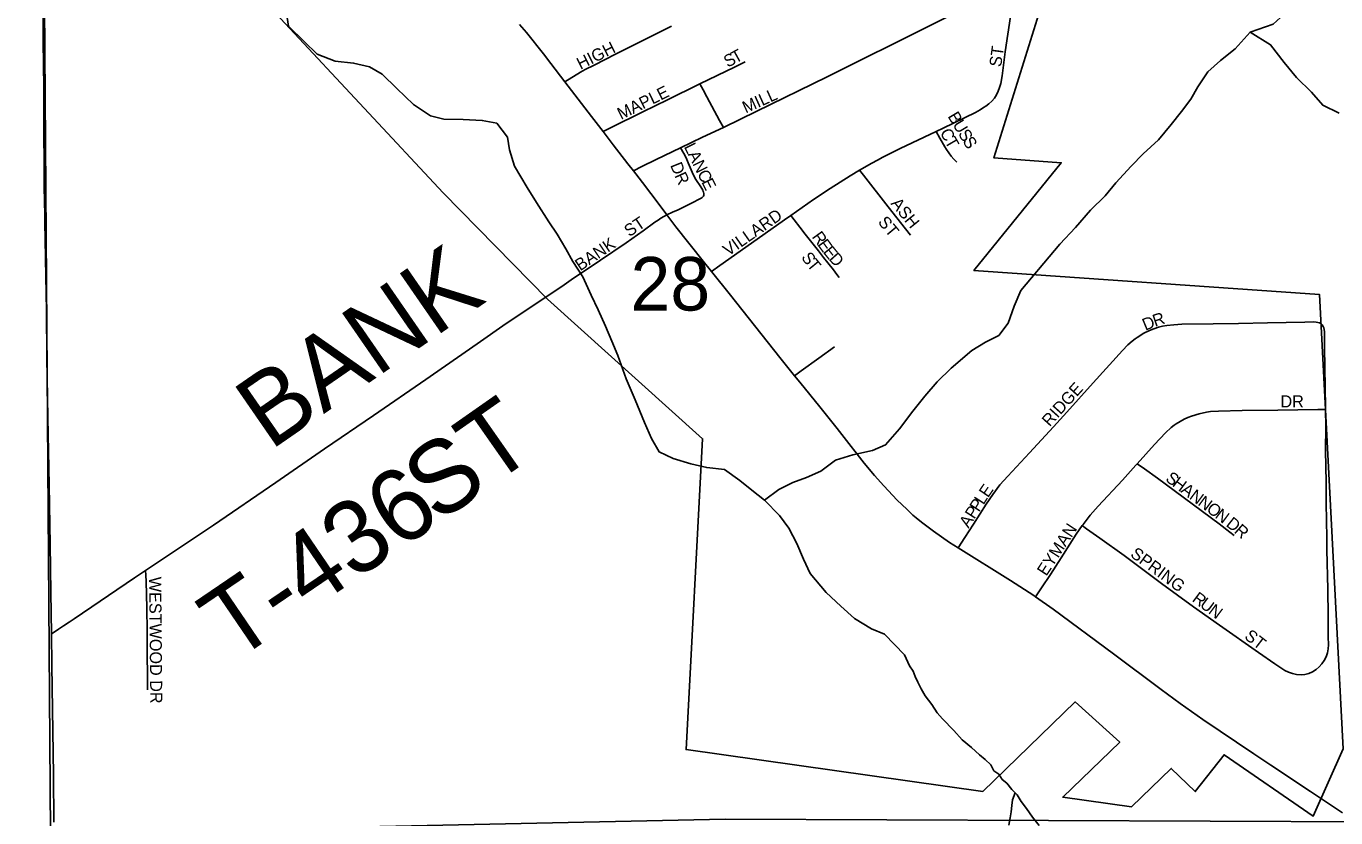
# Model space of a CAD drawing. Extents: x 1985906 to 2360102, y 891258 to 1222054.
# Drawn here: x 2150284 to 2155692, y 999101 to 1002371 of the extents above; entities that cross this region are included whole.
import ezdxf

# ---------------------------------------------------------------- set-up
doc = ezdxf.new("R2010")
doc.units = 0
for name, color, linetype in [('GM_X_City_Street', 7, 'Continuous'), ('GM_X_City_Street_Text', 7, 'Continuous'), ('GM_X_Corporation', 7, 'Continuous'), ('GM_X_County_Road', 7, 'Continuous'), ('GM_X_Minor_River', 7, 'Continuous'), ('GM_X_Section', 7, 'Continuous'), ('GM_X_Section_Text', 7, 'Continuous'), ('GM_X_Township_Road', 7, 'Continuous'), ('GM_X_Township_Road_Text', 7, 'Continuous'), ('GM_X_Township_Subdivision', 7, 'Continuous'), ('GM_X_Township_Subdivision_Text', 7, 'Continuous'), ('GM_X_US_Route', 7, 'Continuous')]:
    doc.layers.add(name, color=color, linetype=linetype)

msp = doc.modelspace()

# ---------------------------------------------------------------- linework, layer by layer
at = {"layer": 'GM_X_City_Street'}
for points in [[(2153163.2, 1001952.5), (2153165.9, 1001953.7), (2153298.2, 1002018.1), (2153591.9, 1002161.8), (2153723.4, 1002228), (2153884.6, 1002307.6), (2154089.2, 1002410.3), (2154218.5, 1002474)], [(2154042.1, 1001935.9), (2154071.2, 1001949.7), (2154204, 1002014.8), (2154223.3, 1002025.8), (2154237.9, 1002034.7), (2154246.3, 1002040.3), (2154259.3, 1002050.4), (2154271.4, 1002061.5), (2154282.1, 1002074.1), (2154290.9, 1002088), (2154298.1, 1002102.8), (2154303.8, 1002118.3), (2154308.4, 1002134.1), (2154314.8, 1002166.4), (2154327.2, 1002264.5), (2154348.5, 1002411.2), (2154350.7, 1002430.5), (2154351.1, 1002448), (2154349.4, 1002457.1), (2154345.9, 1002463.6), (2154342.9, 1002466.7), (2154337.3, 1002471.8)], [(2152508.1, 1002141.1), (2152573.2, 1002180.9), (2152592.8, 1002192), (2152629, 1002210.6), (2152717, 1002255.2), (2152864.2, 1002328.1), (2152948.6, 1002371.1)], [(2153066.4, 1002132.7), (2153209.2, 1002201.7), (2153252.6, 1002223.6)], [(2152666.7, 1001935.3), (2152700.3, 1001952), (2152830.8, 1002016.9), (2152932.7, 1002066.7), (2153063.4, 1002131.3), (2153066.4, 1002132.7)], [(2153163.2, 1001952.5), (2153147.6, 1001981.5), (2153094.5, 1002079.8), (2153079.5, 1002108), (2153066.4, 1002132.7)], [(2152986.3, 1001868.8), (2153077.2, 1001912), (2153163.2, 1001952.5)], [(2153725.4, 1001776), (2153775.7, 1001805.1), (2153799.3, 1001817.8), (2153822.2, 1001830.2), (2153892.8, 1001865.1), (2154042.1, 1001935.9)], [(2154127.4, 1001809.6), (2154114.8, 1001821.7), (2154103.1, 1001834.6), (2154093.7, 1001848), (2154084, 1001861.8), (2154077.4, 1001872.4), (2154057.4, 1001908.4), (2154042.1, 1001935.9)], [(2152792.1, 1001773), (2152826.8, 1001790.8), (2152885.2, 1001820.7), (2152986.3, 1001868.8)], [(2152929.9, 1001591.3), (2152952.8, 1001602.3), (2152976.6, 1001612.8), (2153009.5, 1001628.3), (2153040.1, 1001643.9), (2153060.7, 1001654.9), (2153070.7, 1001660.6), (2153075.1, 1001663.6), (2153078.1, 1001666.5), (2153080.4, 1001669.4), (2153082, 1001673.3), (2153082.3, 1001676.3), (2153082.2, 1001680), (2153081.1, 1001685.9), (2153080.2, 1001688.8), (2153077.9, 1001693.8), (2153070.5, 1001706.8), (2153048.8, 1001738), (2153040.5, 1001752.6), (2153033.6, 1001767.9), (2153018.3, 1001807.2), (2153012.7, 1001820.4), (2153008.1, 1001829.9), (2152999.9, 1001844.6), (2152986.3, 1001868.8)], [(2153441.6, 1001589), (2153535.7, 1001655.5), (2153603.6, 1001700.9), (2153686.7, 1001752.9), (2153725.4, 1001776)], [(2153935.2, 1001507.3), (2153915.5, 1001534), (2153843.4, 1001625), (2153741.4, 1001755.7), (2153725.4, 1001776)], [(2152496.1, 1001296.3), (2152534.9, 1001323), (2152655.7, 1001404.5), (2152761, 1001476.7), (2152832.1, 1001526.3), (2152880.3, 1001561), (2152893.7, 1001570.2), (2152905.2, 1001577.8), (2152929.9, 1001591.3)], [(2153114.7, 1001357.5), (2153149, 1001382.1), (2153255.2, 1001458.2), (2153415.8, 1001570.7), (2153441.6, 1001589)], [(2153641.4, 1001333.3), (2153631, 1001345.6), (2153617.3, 1001364.2), (2153594.7, 1001393), (2153577, 1001415.6), (2153555.5, 1001443), (2153523.4, 1001484), (2153501.3, 1001512.2), (2153478.3, 1001541.5), (2153455.4, 1001570.7), (2153441.6, 1001589)], [(2154132.9, 1000215.8), (2154160.3, 1000258.9), (2154195.3, 1000313.8), (2154247.6, 1000396.8), (2154275.4, 1000437.1), (2154305.4, 1000475.8), (2154337.6, 1000512.8), (2154426.6, 1000608.4), (2154525.9, 1000716.7), (2154581, 1000777.1), (2154690.6, 1000898.2), (2154810.6, 1001032), (2154833.8, 1001055), (2154851.5, 1001070.1), (2154863.3, 1001079.5), (2154871.9, 1001085.7), (2154899.9, 1001102.6), (2154922.5, 1001113.3), (2154940.1, 1001120.2), (2154960.2, 1001127.2), (2154975.9, 1001131.4), (2154994.9, 1001134.7), (2155023.3, 1001137.9), (2155056.9, 1001140), (2155185.7, 1001142), (2155290.7, 1001143.5), (2155410.6, 1001145.3), (2155564.8, 1001148.5), (2155599.8, 1001149.2), (2155611.2, 1001148.1), (2155624.4, 1001145.5), (2155630.2, 1001142.5), (2155636, 1001138)], [(2155649.2, 1000787.9), (2155649.1, 1000797.8), (2155645.5, 1001043.4), (2155645.1, 1001108.7), (2155644.2, 1001117.8), (2155642.8, 1001124.8), (2155640.5, 1001130.6), (2155636, 1001138)], [(2153457.2, 1000927.4), (2153484.7, 1000947.2), (2153556.8, 1000999.2), (2153621.9, 1001046.2)], [(2154644.9, 1000308), (2154662.5, 1000295.4), (2154717.4, 1000256.2), (2154818.4, 1000184), (2154972.7, 1000068.5), (2155105.1, 999972), (2155212.3, 999896.7), (2155373.1, 999783.7), (2155440.3, 999736.8), (2155482.1, 999710.2), (2155497.2, 999702.7), (2155513.2, 999697), (2155529.6, 999693.1), (2155548.9, 999691.7), (2155564, 999692.7), (2155580.4, 999697), (2155596.4, 999703.4), (2155610.7, 999713.3), (2155623.1, 999724.7), (2155634.5, 999737.1), (2155644.5, 999750.7), (2155652.4, 999766.2), (2155657.2, 999782.6), (2155660.1, 999799.2), (2155661.3, 999816), (2155661, 999848.9), (2155660, 999934), (2155658.6, 1000045.5), (2155655.6, 1000208.3), (2155654.6, 1000258.1), (2155653, 1000401.1), (2155652.6, 1000435.8), (2155652, 1000487), (2155650.2, 1000617.7), (2155650.3, 1000715.9), (2155649.2, 1000787.9)], [(2154872.2, 1000563.8), (2154944.1, 1000642.7), (2154988.7, 1000690.7), (2155012.2, 1000713.1), (2155024.8, 1000723), (2155033.4, 1000728.8), (2155049.1, 1000738.3), (2155066.3, 1000747.7), (2155081.1, 1000754.2), (2155096.2, 1000759.8), (2155127.3, 1000769.4), (2155158.7, 1000776.7), (2155174.7, 1000778.9), (2155207.1, 1000781.4), (2155305.3, 1000784), (2155453.2, 1000785.3), (2155617.5, 1000787.5), (2155649.2, 1000787.9)], [(2154644.9, 1000308), (2154648.3, 1000312.7), (2154678.4, 1000351.4), (2154710.3, 1000388.6), (2154811.4, 1000496.4), (2154866.5, 1000557.6), (2154872.2, 1000563.8)], [(2154872.2, 1000563.8), (2154902.3, 1000542.4), (2154956, 1000504.3), (2155209.8, 1000315.5), (2155255, 1000280.7), (2155272, 1000267.1)], [(2154452, 1000014.4), (2154477.2, 1000051.3), (2154514.4, 1000105.8), (2154558.5, 1000175.4), (2154619.9, 1000272.6), (2154644.9, 1000308)]]:
    msp.add_lwpolyline(points, dxfattribs=at)
at = {"layer": 'GM_X_Corporation'}
msp.add_lwpolyline([(2154479.8, 1002465.4), (2154280.3, 1001826.7), (2154558.4, 1001807.2), (2154198, 1001362.3), (2155624.8, 1001262.1), (2155722.7, 999386.1), (2155599, 999108.4), (2155230.9, 999361.2), (2155112, 999209.1), (2155012.7, 999305), (2154848.6, 999146.6), (2154564.8, 999186.6), (2154800.2, 999413.7), (2154616.2, 999579.5), (2154233.9, 999210.4), (2153009.3, 999382.8), (2153076.9, 1000666.8), (2152436.4, 1001243), (2152005.6, 1001683.2), (2151027.3, 1002733.5)], dxfattribs=at)
at = {"layer": 'GM_X_County_Road'}
for points in [[(2150388.5, 999860.8), (2150386.1, 1000032.9), (2150382.5, 1000229.7), (2150378.4, 1000475.6), (2150374, 1000754.3), (2150369.8, 1001000.4), (2150367.3, 1001197.1), (2150364.1, 1001410.3), (2150362.6, 1001492.2), (2150360.4, 1001557.9), (2150360.6, 1001590.5), (2150358.7, 1001705.4), (2150358.3, 1001803.7), (2150357.5, 1001929.4), (2150356.9, 1002049.7), (2150356.3, 1002117.8), (2150354.8, 1002307.9), (2150354.6, 1002361.1), (2150352.8, 1002511.1), (2150352, 1002662.5)], [(2150398.1, 999082.4), (2150396.3, 999279.1), (2150391.6, 999639.7), (2150390.3, 999731.7), (2150388.5, 999860.8)]]:
    msp.add_lwpolyline(points, dxfattribs=at)
at = {"layer": 'GM_X_Minor_River'}
for points in [[(2155338.6, 1002345.8), (2155433.7, 1002378.9), (2155463.7, 1002407), (2155491.7, 1002413.1), (2155519.7, 1002413.2), (2155547.7, 1002419.3), (2155573.7, 1002433.4), (2155605.6, 1002451.6), (2155633.6, 1002483.8), (2155665.5, 1002517.9), (2155683.5, 1002554.1), (2155707.4, 1002582.3)], [(2151367.3, 1002370.9), (2151361.4, 1002406.6)], [(2151367.3, 1002370.9), (2151431.6, 1002307.3), (2151486, 1002255.6), (2151560.1, 1002226.1), (2151636, 1002218.6), (2151702.1, 1002203), (2151754.2, 1002173.4), (2151814.6, 1002113.7), (2151883, 1002048), (2151953.2, 1002000.5), (2152009.3, 1001986.8), (2152089.2, 1001985.4), (2152167.1, 1001982), (2152227.1, 1001970.4), (2152271.5, 1001912.6), (2152279.8, 1001860.6), (2152300.3, 1001792.6), (2152352.9, 1001704.8), (2152391.3, 1001642.9), (2152441.8, 1001563.1), (2152476.1, 1001511.3), (2152512.5, 1001451.4), (2152540.9, 1001399.5), (2152583.3, 1001335.7), (2152617.8, 1001259.8), (2152646.2, 1001199.9), (2152676.6, 1001131.9), (2152703, 1001070), (2152727.4, 1001010.1), (2152762.1, 1000914.1), (2152798.7, 1000828.2), (2152837.3, 1000734.3), (2152865.8, 1000668.4), (2152898.1, 1000612.5), (2152956.3, 1000584.9), (2153028.3, 1000563.4), (2153094.4, 1000547.8), (2153168.3, 1000540.3), (2153230.6, 1000494.7), (2153280.8, 1000455), (2153333, 1000413.3), (2153395.4, 1000349.6), (2153433.8, 1000297.8), (2153466.2, 1000233.9), (2153494.6, 1000169.9), (2153521, 1000110), (2153587.5, 1000032.3), (2153647.8, 999974.7), (2153704.1, 999925), (2153774.4, 999881.4), (2153828.4, 999859.7), (2153911, 999774.2)], [(2153333, 1000413.3), (2153392.6, 1000457.8), (2153450.4, 1000486.3), (2153506.1, 1000506.7), (2153565.9, 1000533.2), (2153625.5, 1000577.7), (2153697.2, 1000600.3), (2153779, 1000618.9), (2153832.8, 1000641.4), (2153890.2, 1000707.9), (2153945.6, 1000780.5), (2153995.1, 1000843), (2154046.6, 1000901.5), (2154104.1, 1000958), (2154189.5, 1001030.8), (2154245.2, 1001065.2), (2154300.9, 1001093.7), (2154338.5, 1001144.1), (2154364, 1001214.4), (2154391.5, 1001278.7), (2154435, 1001331.2), (2154486.5, 1001391.7), (2154551.9, 1001470.3), (2154617.3, 1001538.9), (2154678.7, 1001611.5), (2154740.2, 1001670.1), (2154783.8, 1001724.5), (2154847.2, 1001793.1), (2154896.8, 1001843.6), (2154960.3, 1001902.2), (2155011.7, 1001964.7), (2155055.3, 1002019.1), (2155092.9, 1002069.5), (2155122.5, 1002119.8), (2155164, 1002182.2), (2155215.6, 1002228.7), (2155277.2, 1002277.2), (2155338.6, 1002345.8)], [(2155338.6, 1002345.8), (2155422.9, 1002294.3), (2155479.3, 1002220.6), (2155529.7, 1002158.8), (2155592.1, 1002099.1), (2155638.4, 1002045.4), (2155706.6, 1002011.8)], [(2153911, 999774.2), (2153931.1, 999729.3), (2153947.2, 999707.4), (2153955.3, 999685.3), (2153965.5, 999661.3), (2153979.7, 999633.3), (2153995.9, 999605.3), (2154024.1, 999569.3), (2154046.3, 999535.3), (2154068.5, 999509.3), (2154114.8, 999461.4), (2154149, 999423.4), (2154187.2, 999391.5), (2154221.4, 999361.6), (2154243.5, 999341.6), (2154267.6, 999319.7), (2154279.8, 999295.7), (2154299.9, 999281.7), (2154314, 999259.7), (2154334.1, 999243.8), (2154354.3, 999217.8), (2154376.4, 999195.8), (2154392.6, 999167.8), (2154414.8, 999139.8), (2154439, 999103.8), (2154467.3, 999069.8)], [(2154367.4, 999204.7), (2154356.6, 999175.6), (2154354.8, 999151.5), (2154351, 999125.4), (2154347.1, 999101.3), (2154341.4, 999071.2)]]:
    msp.add_lwpolyline(points, dxfattribs=at)
at = {"layer": 'GM_X_Section'}
for points in [[(2150345.7, 1004360.6), (2155778.2, 1004472), (2155840.8, 999083.9), (2153171.1, 999095.6), (2150383.8, 999036.3)], [(2144923, 1004275.3), (2150345.7, 1004360.6), (2150383.8, 999036.3), (2144919.1, 998954.5)]]:
    msp.add_lwpolyline(points, close=True, dxfattribs=at)
at = {"layer": 'GM_X_Township_Road'}
for points in [[(2150777, 1000123), (2151057.9, 1000310.3), (2151314.4, 1000486.4), (2151516.6, 1000625.7), (2151718.7, 1000763.1), (2151934.1, 1000911.6), (2152145.8, 1001059.1), (2152266.6, 1001142.9), (2152496.1, 1001296.3)], [(2150388.5, 999860.8), (2150399.3, 999868.1), (2150417.5, 999880.5), (2150437.9, 999894.1), (2150460.9, 999909.3), (2150482.3, 999923.1), (2150731, 1000092.4), (2150777, 1000123)]]:
    msp.add_lwpolyline(points, dxfattribs=at)
at = {"layer": 'GM_X_Township_Subdivision'}
msp.add_lwpolyline([(2150784.6, 999629.9), (2150784.6, 999684.6), (2150784.3, 999779.4), (2150783.7, 999872.6), (2150782.1, 999967.8), (2150779.5, 1000076.5), (2150778.5, 1000103.2), (2150777, 1000123)], dxfattribs=at)
at = {"layer": 'GM_X_US_Route'}
for points in [[(2152321.4, 1002378.6), (2152350.1, 1002345), (2152419.7, 1002256.4), (2152450.4, 1002216.3)], [(2152450.4, 1002216.3), (2152508.1, 1002141.1), (2152618.8, 1001998.5), (2152666.7, 1001935.3), (2152708.1, 1001880.8), (2152768.5, 1001803), (2152792.1, 1001773), (2152802, 1001760.5)], [(2152802, 1001760.5), (2152829.5, 1001725.7), (2152897.9, 1001634.2), (2152929.9, 1001591.3), (2152967.4, 1001542.1), (2153079.7, 1001400.8), (2153114.7, 1001357.5), (2153192.9, 1001260.5), (2153396.6, 1001003), (2153457.2, 1000927.4), (2153478.8, 1000900.5), (2153561.2, 1000798.2), (2153633.2, 1000708.6), (2153652.2, 1000684.4)], [(2153652.2, 1000684.4), (2153744.8, 1000566.2), (2153787.7, 1000515.6), (2153825.6, 1000472.4), (2153880.3, 1000413.3), (2153920.2, 1000375.3), (2153945.6, 1000351.7), (2153959.4, 1000339.9), (2153981.1, 1000322), (2154030.4, 1000284.8), (2154097.3, 1000237.9), (2154132.9, 1000215.8), (2154349, 1000081.8), (2154444.8, 1000019.6), (2154452, 1000014.4), (2154524.6, 999962.9), (2154774.1, 999778), (2154970.7, 999631.6), (2155049.3, 999572.9), (2155143.3, 999507.4), (2155353.6, 999365.2)], [(2155353.6, 999365.2), (2155424.5, 999319.1), (2155587.2, 999210), (2155720.1, 999121.3)]]:
    msp.add_lwpolyline(points, dxfattribs=at)

# ---------------------------------------------------------------- texts
at = {"layer": 'GM_X_City_Street_Text'}
for s, rotation, p in [('HIGH', 26.5678, (2152573.1, 1002190.2)), ('T', 28.7791, (2153212.9, 1002215.8)), ('ST', 82.4092, (2154310.3, 1002200.6)), ('S', 27.3227, (2153180.4, 1002199)), ('MAPLE', 26.0299, (2152740.3, 1001983.4)), ('MILL', 24.303, (2153255.4, 1002009.9)), ('B', 300.9138, (2154087.8, 1001999)), ('U', 300.9105, (2154108.2, 1001965.1)), ('C', 296.728, (2154056.2, 1001933.4)), ('T', 299.9973, (2154075.4, 1001895.2)), ('S', 300.9153, (2154130.8, 1001927.3)), ('S', 300.9321, (2154148.9, 1001897.1)), ('L', 296.2657, (2152999.2, 1001873.6)), ('A', 296.2669, (2153014.8, 1001842.1)), ('D', 291.907, (2152942.6, 1001797.2)), ('N', 296.2853, (2153034.3, 1001802.6)), ('R', 294.6139, (2152960, 1001754.1)), ('C', 296.2664, (2153053.8, 1001763.1)), ('E', 296.2657, (2153071.3, 1001727.6)), ('ASH', 308.9946, (2153851.8, 1001637.7)), ('ST', 33.6833, (2152774.4, 1001498.8)), ('VILLARD', 34.9938, (2153183.1, 1001419.2)), ('ST', 309.8029, (2153798.8, 1001560.7)), ('R', 305.9399, (2153526.5, 1001500.8)), ('BANK', 34.0791, (2152572.1, 1001358)), ('E', 305.9189, (2153549.7, 1001468.8)), ('S', 305.1756, (2153482.5, 1001416.2)), ('T', 309.6023, (2153505.4, 1001384.1)), ('E', 308.7749, (2153572, 1001438.1)), ('D', 312.103, (2153596.1, 1001408.3)), ('D', 22.5055, (2154905.6, 1001112.4)), ('R', 18.6346, (2154945.4, 1001128.9)), ('RIDGE', 48.0917, (2154510.5, 1000713.8)), ('DR', 0, (2155463.6, 1000796.2)), ('S', 323.2503, (2154985.3, 1000495.3)), ('H', 323.2648, (2155013.5, 1000474.2)), ('E', 55.5217, (2154255.8, 1000420.4)), ('A', 323.2438, (2155048.7, 1000447.9)), ('N', 323.2648, (2155084, 1000421.6)), ('P', 57.3329, (2154199, 1000331.8)), ('P', 57.3586, (2154218, 1000361.5)), ('L', 57.3698, (2154237, 1000391.1)), ('N', 323.2438, (2155119.3, 1000395.3)), ('O', 323.2491, (2155154.5, 1000368.9)), ('A', 57.3528, (2154175.3, 1000294.8)), ('N', 323.2648, (2155189.8, 1000342.6)), ('D', 321.7924, (2155235.3, 1000308.6)), ('EYMAN', 56.9287, (2154496.6, 1000096.5)), ('R', 318.5651, (2155269.3, 1000281.8)), ('SPRING', 323.3649, (2154840.1, 1000182.9)), ('R', 323.3487, (2155095.3, 999998)), ('U', 323.3355, (2155127.1, 999974.4)), ('N', 323.3469, (2155162.4, 999948.1)), ('ST', 322.4318, (2155311, 999844))]:
    msp.add_text(s, height=50, rotation=rotation, dxfattribs=at).set_placement(p)
at = {"layer": 'GM_X_Section_Text'}
msp.add_text('28', height=221, rotation=0, dxfattribs=at).set_placement((2152779.7, 1001196.5))
at = {"layer": 'GM_X_Township_Road_Text'}
for s, rotation, p in [('BANK', 34.617, (2151291.7, 1000615.9)), ('ST', 34.9774, (2151983.4, 1000314.6)), ('T-436', 34.2341, (2151140.7, 999740.3))]:
    msp.add_text(s, height=300, rotation=rotation, dxfattribs=at).set_placement(p)
at = {"layer": 'GM_X_Township_Subdivision_Text'}
msp.add_text('WESTWOOD DR', height=50, rotation=270.5399, dxfattribs=at).set_placement((2150791.5, 1000096.3))

doc.saveas('drawing.dxf')
